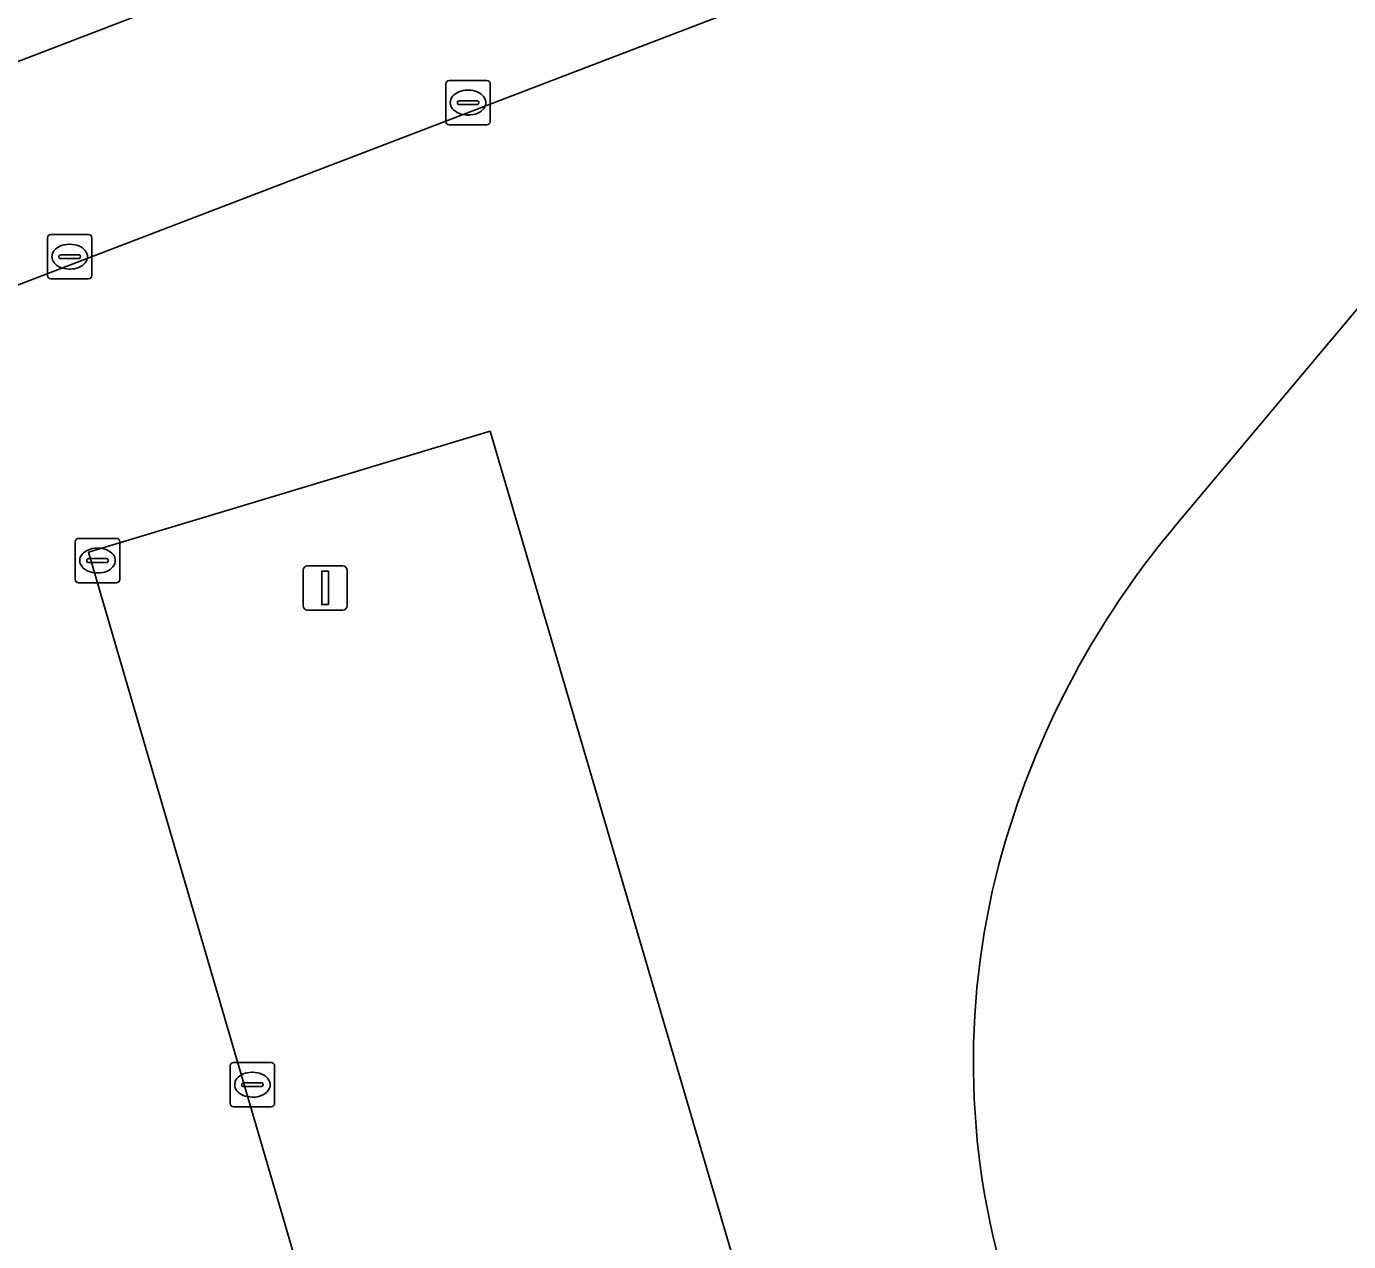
# Model space of a CAD drawing. Extents: x 159371 to 159986, y 382987 to 383597.
# Drawn here: x 159659.34 to 159689.17, y 383539.17 to 383566.58 of the extents above; entities that cross this region are included whole.
import ezdxf

# ---------------------------------------------------------------- set-up
doc = ezdxf.new("R2010")
doc.units = 0
for name, color, linetype in [('IMGEO_Groenvoorziening', 7, 'Continuous'), ('IMGEO_Haag', 7, 'Continuous'), ('IMGEO_Kolk', 7, 'Continuous'), ('IMGEO_Lichtmast', 7, 'Continuous'), ('IMGEO_Parkeervlak_open', 7, 'Continuous'), ('IMGEO_Rijbaan_lokaal_open', 7, 'Continuous'), ('IMGEO_Voetpad_open', 7, 'Continuous')]:
    doc.layers.add(name, color=color, linetype=linetype)

msp = doc.modelspace()

# ---------------------------------------------------------------- linework, layer by layer
at = {"layer": 'IMGEO_Groenvoorziening'}
msp.add_lwpolyline([(159653.173, 383563.495), (159678.805, 383573.335), (159679.773, 383573.671), (159680.157, 383572.636), (159683.8, 383573.898), (159683.026, 383576.072), (159682.895, 383576.454), (159679.26, 383575.2), (159679.392, 383574.799), (159669.589, 383571.026), (159652.741, 383564.651)], close=True, dxfattribs=at)
at = {"layer": 'IMGEO_Haag'}
msp.add_lwpolyline([(159653.173, 383563.495), (159678.805, 383573.335), (159679.773, 383573.671), (159680.157, 383572.636), (159683.8, 383573.898), (159683.026, 383576.072), (159682.895, 383576.454), (159679.26, 383575.2), (159679.392, 383574.799), (159669.589, 383571.026), (159652.741, 383564.651)], close=True, dxfattribs=at)
at = {"layer": 'IMGEO_Kolk'}
for p, q in [((159668.805, 383564.432), (159668.805, 383565.284)), ((159668.88, 383565.358), (159669.732, 383565.358)), ((159669.806, 383565.284), (159669.806, 383564.432)), ((159669.064, 383564.852), (159669.064, 383564.864)), ((159669.107, 383564.901), (159669.505, 383564.901)), ((159669.293, 383565.138), (159669.318, 383565.138)), ((159669.548, 383564.864), (159669.548, 383564.852)), ((159669.502, 383564.815), (159669.104, 383564.815)), ((159669.316, 383564.578), (159669.291, 383564.578)), ((159669.732, 383564.358), (159668.88, 383564.358)), ((159659.893, 383561.883), (159660.745, 383561.883)), ((159659.818, 383560.957), (159659.818, 383561.809)), ((159660.306, 383561.663), (159660.331, 383561.663)), ((159660.819, 383561.809), (159660.819, 383560.957)), ((159660.077, 383561.377), (159660.077, 383561.389)), ((159660.515, 383561.34), (159660.117, 383561.34)), ((159660.12, 383561.426), (159660.518, 383561.426)), ((159660.561, 383561.389), (159660.561, 383561.377)), ((159660.329, 383561.103), (159660.304, 383561.103)), ((159660.745, 383560.883), (159659.893, 383560.883)), ((159660.52, 383555.03), (159661.372, 383555.03)), ((159660.445, 383554.104), (159660.445, 383554.956)), ((159660.933, 383554.81), (159660.958, 383554.81)), ((159661.446, 383554.956), (159661.446, 383554.104)), ((159660.704, 383554.524), (159660.704, 383554.536)), ((159661.142, 383554.487), (159660.744, 383554.487)), ((159660.747, 383554.573), (159661.145, 383554.573)), ((159661.188, 383554.536), (159661.188, 383554.524)), ((159660.956, 383554.25), (159660.931, 383554.25)), ((159661.372, 383554.03), (159660.52, 383554.03)), ((159663.94, 383542.284), (159663.94, 383543.136)), ((159664.015, 383543.21), (159664.867, 383543.21)), ((159664.941, 383543.136), (159664.941, 383542.284)), ((159664.428, 383542.99), (159664.453, 383542.99)), ((159664.199, 383542.704), (159664.199, 383542.716)), ((159664.637, 383542.667), (159664.239, 383542.667)), ((159664.242, 383542.753), (159664.64, 383542.753)), ((159664.683, 383542.716), (159664.683, 383542.704)), ((159664.867, 383542.21), (159664.015, 383542.21)), ((159664.451, 383542.43), (159664.426, 383542.43))]:
    msp.add_line(p, q, dxfattribs=at)
for points in [[(159668.805, 383564.432), (159668.805, 383565.284)], [(159668.88, 383565.358), (159669.732, 383565.358)], [(159669.806, 383565.284), (159669.806, 383564.432)], [(159669.732, 383564.358), (159668.88, 383564.358)], [(159659.893, 383561.883), (159660.745, 383561.883)], [(159659.818, 383560.957), (159659.818, 383561.809)], [(159660.819, 383561.809), (159660.819, 383560.957)], [(159660.745, 383560.883), (159659.893, 383560.883)], [(159660.52, 383555.03), (159661.372, 383555.03)], [(159660.445, 383554.104), (159660.445, 383554.956)], [(159661.446, 383554.956), (159661.446, 383554.104)], [(159661.372, 383554.03), (159660.52, 383554.03)], [(159663.94, 383542.284), (159663.94, 383543.136)], [(159664.015, 383543.21), (159664.867, 383543.21)], [(159664.941, 383543.136), (159664.941, 383542.284)], [(159664.867, 383542.21), (159664.015, 383542.21)]]:
    msp.add_lwpolyline(points, dxfattribs=at)
for centre, radius, start, end in [((159668.882, 383565.282), 0.0765, 91.552, 178.448), ((159668.882, 383565.282), 0.0765, 91.552, 178.448), ((159669.73, 383565.282), 0.0765, 1.552, 88.448), ((159669.73, 383565.282), 0.0765, 1.552, 88.448), ((159669.104, 383564.861), 0.0403, 85.8775, 175.7526), ((159669.101, 383564.851), 0.0366, 178.938, 274.7102), ((159669.505, 383564.858), 0.043, 264.8664, 352.4533), ((159669.509, 383564.863), 0.0386, 1.7309, 96.639), ((159668.882, 383564.434), 0.0765, 181.552, 268.448), ((159668.882, 383564.434), 0.0765, 181.552, 268.448), ((159669.73, 383564.434), 0.0765, 271.552, 358.448), ((159669.73, 383564.434), 0.0765, 271.552, 358.448), ((159659.895, 383561.807), 0.0765, 91.552, 178.448), ((159659.895, 383561.807), 0.0765, 91.552, 178.448), ((159660.743, 383561.807), 0.0765, 1.552, 88.448), ((159660.743, 383561.807), 0.0765, 1.552, 88.448), ((159660.117, 383561.386), 0.0403, 85.8775, 175.7526), ((159660.114, 383561.376), 0.0366, 178.938, 274.7102), ((159660.518, 383561.383), 0.043, 264.8664, 352.4533), ((159660.522, 383561.388), 0.0386, 1.7309, 96.639), ((159659.895, 383560.959), 0.0765, 181.552, 268.448), ((159659.895, 383560.959), 0.0765, 181.552, 268.448), ((159660.743, 383560.959), 0.0765, 271.552, 358.448), ((159660.743, 383560.959), 0.0765, 271.552, 358.448), ((159660.522, 383554.954), 0.0765, 91.552, 178.448), ((159660.522, 383554.954), 0.0765, 91.552, 178.448), ((159661.37, 383554.954), 0.0765, 1.552, 88.448), ((159661.37, 383554.954), 0.0765, 1.552, 88.448), ((159660.744, 383554.533), 0.0403, 85.8775, 175.7526), ((159660.741, 383554.523), 0.0366, 178.938, 274.7102), ((159661.145, 383554.53), 0.043, 264.8664, 352.4533), ((159661.149, 383554.535), 0.0386, 1.7309, 96.639), ((159660.522, 383554.106), 0.0765, 181.552, 268.448), ((159660.522, 383554.106), 0.0765, 181.552, 268.448), ((159661.37, 383554.106), 0.0765, 271.552, 358.448), ((159661.37, 383554.106), 0.0765, 271.552, 358.448), ((159664.017, 383543.134), 0.0765, 91.552, 178.448), ((159664.017, 383543.134), 0.0765, 91.552, 178.448), ((159664.865, 383543.134), 0.0765, 1.552, 88.448), ((159664.865, 383543.134), 0.0765, 1.552, 88.448), ((159664.239, 383542.713), 0.0403, 85.8775, 175.7526), ((159664.236, 383542.703), 0.0366, 178.938, 274.7102), ((159664.64, 383542.71), 0.043, 264.8664, 352.4533), ((159664.644, 383542.715), 0.0386, 1.7309, 96.639), ((159664.017, 383542.286), 0.0765, 181.552, 268.448), ((159664.017, 383542.286), 0.0765, 181.552, 268.448), ((159664.865, 383542.286), 0.0765, 271.552, 358.448), ((159664.865, 383542.286), 0.0765, 271.552, 358.448)]:
    msp.add_arc(centre, radius, start, end, dxfattribs=at)
for centre, major_axis, ratio, start_param, end_param in [((159669.292, 383564.858), (-0.387, 0.002), 0.722429, 4.712389, 7.853982), ((159669.317, 383564.858), (-0.39, 0.002), 0.717154, 1.570796, 4.712389), ((159660.305, 383561.383), (-0.387, 0.002), 0.722429, 4.712389, 7.853982), ((159660.33, 383561.383), (-0.39, 0.002), 0.717154, 1.570796, 4.712389), ((159660.932, 383554.53), (-0.387, 0.002), 0.722429, 4.712389, 7.853982), ((159660.957, 383554.53), (-0.39, 0.002), 0.717154, 1.570796, 4.712389), ((159664.427, 383542.71), (-0.387, 0.002), 0.722429, 4.712389, 7.853982), ((159664.452, 383542.71), (-0.39, 0.002), 0.717154, 1.570796, 4.712389)]:
    msp.add_ellipse(centre, major_axis=major_axis, ratio=ratio, start_param=start_param, end_param=end_param, dxfattribs=at)
at = {"layer": 'IMGEO_Lichtmast'}
for p, q in [((159665.686, 383554.414), (159666.476, 383554.414)), ((159666.476, 383554.414), (159665.686, 383554.414)), ((159665.586, 383553.514), (159665.586, 383554.314)), ((159665.586, 383554.314), (159665.586, 383553.514)), ((159666.576, 383554.314), (159666.576, 383553.514)), ((159666.576, 383553.514), (159666.576, 383554.314)), ((159666.476, 383553.414), (159665.686, 383553.414)), ((159665.686, 383553.414), (159666.476, 383553.414))]:
    msp.add_line(p, q, dxfattribs=at)
msp.add_lwpolyline([(159666.006, 383554.289), (159666.156, 383554.289), (159666.156, 383553.539), (159666.006, 383553.539), (159666.006, 383554.289)], dxfattribs=at)
for centre, start, end in [((159665.686, 383554.314), 90, 180), ((159665.686, 383554.314), 90, 180), ((159666.476, 383554.314), 0, 90), ((159666.476, 383554.314), 360, 90), ((159665.686, 383553.514), 180, 270), ((159665.686, 383553.514), 180, 270), ((159666.476, 383553.514), 270, 0), ((159666.476, 383553.514), 270, 0)]:
    msp.add_arc(centre, 0.1, start, end, dxfattribs=at)
at = {"layer": 'IMGEO_Parkeervlak_open'}
for points in [[(159653.173, 383563.495), (159654.87, 383559.107), (159680.487, 383568.92), (159678.805, 383573.335)], [(159668.114, 383529.524), (159677.202, 383532.269), (159669.8, 383557.445), (159660.746, 383554.717)]]:
    msp.add_lwpolyline(points, close=True, dxfattribs=at)
at = {"layer": 'IMGEO_Rijbaan_lokaal_open'}
for points in [[(159693.741, 383579.895), (159683.026, 383576.072), (159683.8, 383573.898), (159680.157, 383572.636), (159679.773, 383573.671), (159678.805, 383573.335), (159680.487, 383568.92), (159654.87, 383559.107), (159653.173, 383563.495), (159652.741, 383564.651), (159651.248, 383564.069), (159651.692, 383562.943), (159650.039, 383562.316)], [(159685.304, 383555.367), (159691.975, 383563.321)]]:
    msp.add_lwpolyline(points, dxfattribs=at)
msp.add_lwpolyline([(159677.202, 383532.269), (159677.615, 383530.825), (159668.551, 383528.08), (159668.114, 383529.524), (159660.746, 383554.717), (159669.8, 383557.445)], close=True, dxfattribs=at)
for centre, radius, start, end in [((159700.52, 383542.503), 19.925, 139.7869, 162.223), ((159698.257, 383543.214), 17.553, 162.1795, 195.0264)]:
    msp.add_arc(centre, radius, start, end, dxfattribs=at)
at = {"layer": 'IMGEO_Voetpad_open'}
msp.add_lwpolyline([(159691.975, 383563.321), (159685.304, 383555.367)], dxfattribs=at)
for centre, radius, start, end in [((159700.52, 383542.503), 19.925, 139.7869, 162.223), ((159698.257, 383543.214), 17.553, 162.1795, 195.0264)]:
    msp.add_arc(centre, radius, start, end, dxfattribs=at)

doc.saveas('drawing.dxf')
